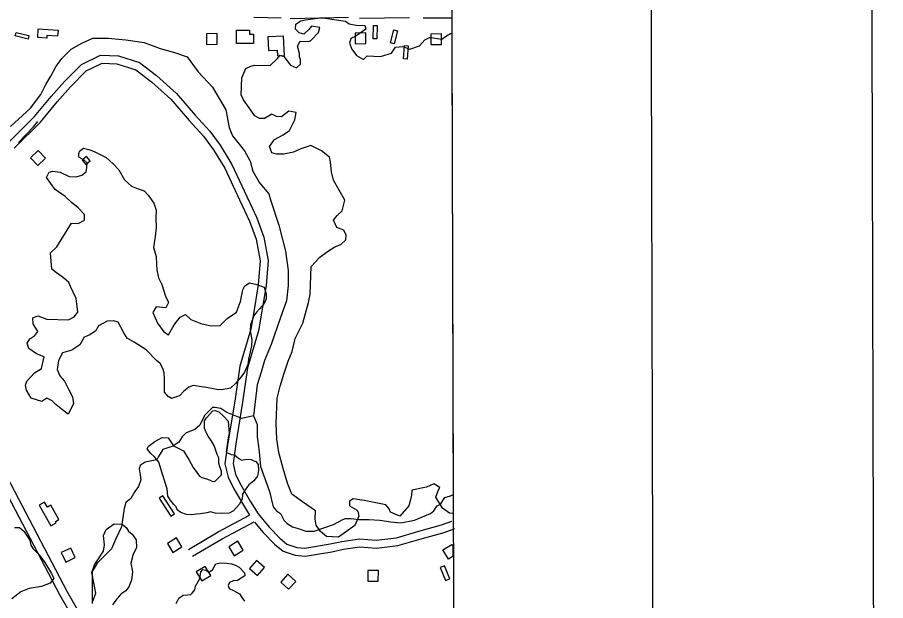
# Model space of a CAD drawing. Extents: x 3355677 to 3393573, y 612928 to 638357.
# Drawn here: x 3389713 to 3392990, y 630780 to 632983 of the extents above; entities that cross this region are included whole.
import ezdxf

# ---------------------------------------------------------------- set-up
doc = ezdxf.new("R2010")
doc.units = 0
for name, color, linetype in [('G-ANNO-NPLT', 7, 'Continuous'), ('V-ANNO-SYMB', 7, 'Continuous'), ('V-BLDG-OTLN', 7, 'Continuous'), ('V-GRID-FRAM', 7, 'Continuous'), ('V-ROAD-CNTR', 7, 'Continuous'), ('V-SITE-VEGE', 7, 'Continuous'), ('V-TOPO-SHOR', 7, 'Continuous')]:
    doc.layers.add(name, color=color, linetype=linetype)

msp = doc.modelspace()

# ---------------------------------------------------------------- linework, layer by layer
at = {"layer": 'G-ANNO-NPLT'}
msp.add_lwpolyline([(3356323.2, 613511.2), (3392989.8, 613607.2), (3392926.5, 637773.8), (3356260, 637677.8)], close=True, dxfattribs=at)
at = {"layer": 'V-ANNO-SYMB'}
msp.add_lwpolyline([(3359071.7, 614143.5), (3392154.8, 614230.1), (3392094.8, 637146.6), (3359011.7, 637060), (3359071.7, 614143.5)], dxfattribs=at)
at = {"layer": 'V-BLDG-OTLN'}
msp.add_line((3391356.2, 630987.8), (3391356.3, 630947.4), dxfattribs=at)
for points in [[(3391071.7, 632951.3), (3391070.4, 632901.3), (3391056.4, 632901.7), (3391057.7, 632951.7)], [(3389708.6, 632926), (3389757.2, 632914.4), (3389753.9, 632900.8), (3389705.3, 632912.4)], [(3389792.5, 632939.1), (3389867, 632934.1), (3389865.5, 632911.5), (3389824.8, 632914.2), (3389824.1, 632904), (3389790.3, 632906.3)], [(3390467.6, 632881.1), (3390467.1, 632921.1), (3390427.1, 632920.6), (3390427.6, 632880.6)], [(3390540, 632934.1), (3390589.7, 632934.1), (3390589.7, 632919.2), (3390604.6, 632919.2), (3390604.6, 632884.4), (3390540, 632884.4)], [(3391028.4, 632883.7), (3391027.9, 632923.7), (3390987.9, 632923.2), (3390988.4, 632883.2)], [(3391147.9, 632931.5), (3391135.1, 632883.1), (3391121.6, 632886.7), (3391134.3, 632935)], [(3391314.2, 632880.1), (3391313.7, 632920.1), (3391273.7, 632919.6), (3391274.2, 632879.6)], [(3390659.2, 632909.3), (3390661.7, 632857.1), (3390693.8, 632858.6), (3390694.8, 632837.2), (3390721.6, 632838.4), (3390718.1, 632912.1)], [(3391187.9, 632874.7), (3391184, 632824.9), (3391170, 632825.9), (3391173.9, 632875.8)], [(3389792.1, 632479.8), (3389763, 632452.4), (3389790.3, 632423.2), (3389819.5, 632450.6)], [(3389974.5, 632457.1), (3389958.1, 632442.8), (3389972.2, 632426.6), (3389988.6, 632441)], [(3389795.6, 631140.7), (3389839.5, 631062.2), (3389860.3, 631073.8), (3389857.2, 631079.2), (3389870.2, 631086.4), (3389839.6, 631141.1), (3389826.9, 631133.9), (3389816.5, 631152.4)], [(3390249.1, 631167.1), (3390293.1, 631099.7), (3390306.8, 631108.7), (3390262.8, 631176.1)], [(3390300.6, 630962.4), (3390334.6, 630983.4), (3390313.6, 631017.4), (3390279.6, 630996.4)], [(3390545, 631004.5), (3390510.9, 630983.6), (3390531.8, 630949.5), (3390565.9, 630970.4)], [(3389879, 630962.1), (3389895.8, 630925.8), (3389932.1, 630942.7), (3389915.2, 630978.9)], [(3390646.1, 630905.3), (3390616.4, 630932), (3390589.6, 630902.3), (3390619.4, 630875.6)], [(3390422.6, 630909.7), (3390388.5, 630888.8), (3390409.4, 630854.7), (3390443.5, 630875.6)], [(3391075.7, 630893.7), (3391035.7, 630894), (3391035.5, 630854), (3391075.5, 630853.7)], [(3391309, 630905.2), (3391328.7, 630855.9), (3391345.2, 630862.5), (3391325.5, 630911.8)], [(3390763.8, 630853.1), (3390734, 630879.9), (3390707.3, 630850.1), (3390737, 630823.4)]]:
    msp.add_lwpolyline(points, close=True, dxfattribs=at)
for points in [[(3391356.3, 630947.4), (3391339.8, 630937.4), (3391319.2, 630971.7), (3391353.5, 630992.3)], [(3391353.5, 630992.3), (3391356.2, 630987.8)]]:
    msp.add_lwpolyline(points, dxfattribs=at)
at = {"layer": 'V-GRID-FRAM'}
msp.add_lwpolyline([(3359767.9, 636495.9), (3391341.6, 636578.5), (3391397.2, 618394.8), (3359807.6, 618312.1), (3359767.9, 636495.9)], dxfattribs=at)
at = {"layer": 'V-ROAD-CNTR'}
for points in [[(3389680.2, 632509.8), (3389778.2, 632607.7), (3389841.1, 632683.7), (3389891.8, 632740.8), (3389955.9, 632804.9), (3390027.4, 632839.7), (3390094.5, 632837.5), (3390174.6, 632811.9), (3390239.1, 632762.6), (3390313.5, 632694.5), (3390384.5, 632613.5), (3390439.3, 632553.5), (3390478.2, 632499.7), (3390522.8, 632427.4), (3390579.4, 632306.1), (3390616.7, 632225.2), (3390643.7, 632153), (3390659.9, 632065.2), (3390652.3, 631969.7), (3390638.6, 631888), (3390623.4, 631798.8), (3390582.2, 631659.7), (3390563.1, 631529.4), (3390537.8, 631372), (3390527.3, 631298.5), (3390536.9, 631257), (3390557, 631217.2), (3390592, 631155.5), (3390621.6, 631107.7), (3390663.7, 631058), (3390704.3, 631015.9), (3390730.8, 630993.3), (3390767.6, 630981.4), (3390798.5, 630978.1), (3390893.9, 630994.3), (3390938.3, 631004.1), (3391004.5, 631013.1), (3391067.4, 631008.6), (3391143.5, 631017.9), (3391228.9, 631042.4), (3391314.2, 631066.3), (3391353.2, 631081)], [(3389701.4, 632488.5), (3389800.4, 632587.4), (3389863.8, 632664.2), (3389913.6, 632720.2), (3389973.6, 632780.1), (3390033.9, 632809.5), (3390089.4, 632807.7), (3390160.5, 632784.9), (3390219.8, 632739.6), (3390292.1, 632673.5), (3390362.2, 632593.5), (3390416, 632534.5), (3390453.2, 632483), (3390496.3, 632413.1), (3390552.1, 632293.4), (3390589, 632213.6), (3390614.7, 632144.9), (3390629.7, 632063.6), (3390622.5, 631973.4), (3390609, 631893), (3390594.1, 631805.6), (3390552.9, 631666.2), (3390533.5, 631533.9), (3390508.1, 631376.5), (3390496.8, 631297.2), (3390508.5, 631246.7), (3390530.5, 631203), (3390566.2, 631140.2), (3390589.3, 631102.9)], [(3389667.9, 631257.7), (3389674.5, 631246.4), (3389900.4, 630816), (3390147.7, 630381.6), (3390274.5, 630138.3), (3390330.7, 630039.6), (3390349.3, 629993.8), (3390379, 629909.5), (3390466.5, 629611.3), (3390549, 629305.3), (3390571, 629232.2)], [(3389642, 631242.6), (3389648.3, 631231.8), (3389874.1, 630801.6), (3390019.3, 630546.4)], [(3390359.3, 630973.6), (3390471.8, 631040.1), (3390589.3, 631102.9)], [(3390374.5, 630947.8), (3390486.6, 631013.9), (3390607.1, 631078.4)], [(3390608.8, 631076.4), (3390641.5, 631037.9), (3390683.7, 630994), (3390715.9, 630966.6), (3390761.4, 630951.9), (3390799.5, 630947.9), (3390899.6, 630964.8), (3390943.5, 630974.6), (3391005.5, 630982.9), (3391068.2, 630978.5), (3391149.4, 630988.4), (3391237.1, 631013.5), (3391323.6, 631037.7), (3391363.8, 631052.9)]]:
    msp.add_lwpolyline(points, dxfattribs=at)
at = {"layer": 'V-SITE-VEGE'}
for p, q in [((3390801.3, 632973.4), (3390856.3, 632980.5)), ((3390856.3, 632980.5), (3390874.6, 632979.8)), ((3390874.6, 632979.8), (3390951.8, 632967.9)), ((3390763.5, 632938.3), (3390764.1, 632956.5)), ((3390764.1, 632956.5), (3390782.9, 632969.5)), ((3390782.9, 632969.5), (3390801.3, 632973.4)), ((3390823.2, 632949.8), (3390813.6, 632936.5)), ((3390855, 632944.1), (3390823.2, 632949.8)), ((3390951.8, 632967.9), (3390965.1, 632958.3)), ((3390965.1, 632958.3), (3390992.3, 632952.7)), ((3390992.3, 632952.7), (3391024.2, 632951.5)), ((3391024.2, 632951.5), (3391028.3, 632937.7)), ((3390776.6, 632924.1), (3390763.5, 632938.3)), ((3390794.7, 632918.9), (3390776.6, 632924.1)), ((3390813.6, 632936.5), (3390794.7, 632918.9)), ((3390821.2, 632895.1), (3390849.8, 632926)), ((3390849.8, 632926), (3390855, 632944.1)), ((3391028.3, 632937.7), (3390990.8, 632911.7)), ((3391333.3, 632912.7), (3391347.4, 632921.4)), ((3391347.4, 632921.4), (3391352.8, 632923.4)), ((3391352.8, 632923.4), (3391358.3, 631109.6)), ((3390770.2, 632874.2), (3390780, 632892.1)), ((3390780, 632892.1), (3390811.9, 632890.9)), ((3390811.9, 632890.9), (3390821.2, 632895.1)), ((3390972.2, 632903.2), (3390967, 632885.2)), ((3390967, 632885.2), (3390975.3, 632862.1)), ((3390990.8, 632911.7), (3390972.2, 632903.2)), ((3391231.5, 632875.4), (3391250.6, 632897.5)), ((3391250.6, 632897.5), (3391269.2, 632906)), ((3391269.2, 632906), (3391282.8, 632905.5)), ((3391282.8, 632905.5), (3391314.6, 632899.7)), ((3391314.6, 632899.7), (3391333.3, 632912.7)), ((3390778.3, 632846.5), (3390770.2, 632874.2)), ((3390975.3, 632862.1), (3390992.7, 632838.6)), ((3391125.4, 632847.4), (3391140, 632869.7)), ((3391140, 632869.7), (3391167.5, 632873.2)), ((3391167.5, 632873.2), (3391194.5, 632863.1)), ((3391194.5, 632863.1), (3391231.5, 632875.4)), ((3390667, 632800.4), (3390695.4, 632826.8)), ((3390695.4, 632826.8), (3390705, 632840.1)), ((3390705, 632840.1), (3390718.5, 632835)), ((3390718.5, 632835), (3390744.7, 632802.1)), ((3390777.8, 632832.9), (3390778.3, 632846.5)), ((3390782.1, 632823.6), (3390777.8, 632832.9)), ((3390781.4, 632805.3), (3390782.1, 632823.6)), ((3390992.7, 632838.6), (3391019.5, 632823.9)), ((3391019.5, 632823.9), (3391033.7, 632837.1)), ((3391033.7, 632837.1), (3391083.9, 632835.3)), ((3391083.9, 632835.3), (3391125.4, 632847.4)), ((3390560.3, 632754.2), (3390575.3, 632790.1)), ((3390575.3, 632790.1), (3390593.9, 632798.6)), ((3390593.9, 632798.6), (3390607.8, 632802.6)), ((3390607.8, 632802.6), (3390667, 632800.4)), ((3390744.7, 632802.1), (3390767.2, 632792.2)), ((3390767.2, 632792.2), (3390781.4, 632805.3)), ((3390558, 632690.4), (3390560.3, 632754.2)), ((3390566.4, 632671.8), (3390558, 632690.4)), ((3390609.8, 632610.9), (3390566.4, 632671.8)), ((3390738.4, 632629), (3390710.1, 632607.2)), ((3390765.5, 632623.4), (3390738.4, 632629)), ((3390760, 632596.2), (3390765.5, 632623.4)), ((3390627.7, 632601.1), (3390609.8, 632610.9)), ((3390646, 632600.5), (3390627.7, 632601.1)), ((3390674, 632617.7), (3390646, 632600.5)), ((3390691.9, 632607.9), (3390674, 632617.7)), ((3390710.1, 632607.2), (3390691.9, 632607.9)), ((3390740.2, 632555.9), (3390760, 632596.2)), ((3390716.7, 632538.5), (3390740.2, 632555.9)), ((3390664.9, 632494.8), (3390684.2, 632521.5)), ((3390684.2, 632521.5), (3390716.7, 632538.5)), ((3390673.2, 632471.7), (3390664.9, 632494.8)), ((3390820.3, 632498.2), (3390783.3, 632485.9)), ((3390860.7, 632478.5), (3390820.3, 632498.2)), ((3390691.3, 632466.5), (3390673.2, 632471.7)), ((3390718.6, 632465.5), (3390691.3, 632466.5)), ((3390755.4, 632473.2), (3390718.6, 632465.5)), ((3390783.3, 632485.9), (3390755.4, 632473.2)), ((3390891.7, 632454.5), (3390860.7, 632478.5)), ((3390895.6, 632436.1), (3390891.7, 632454.5)), ((3390898.9, 632399.5), (3390895.6, 632436.1)), ((3390906.8, 632367.3), (3390898.9, 632399.5)), ((3390949.7, 632292.7), (3390906.8, 632367.3)), ((3390939.1, 632252), (3390949.7, 632292.7)), ((3390905.8, 632216.7), (3390920.2, 632234.5)), ((3390920.2, 632234.5), (3390939.1, 632252)), ((3390918.5, 632188.9), (3390905.8, 632216.7)), ((3390945.5, 632178.8), (3390918.5, 632188.9)), ((3390954, 632160.2), (3390945.5, 632178.8)), ((3390953.3, 632142), (3390954, 632160.2)), ((3390934.4, 632124.4), (3390953.3, 632142)), ((3390855, 632077.2), (3390883.2, 632098.9)), ((3390883.2, 632098.9), (3390911.2, 632116.2)), ((3390911.2, 632116.2), (3390934.4, 632124.4)), ((3390821.7, 632041.9), (3390855, 632077.2)), ((3390817.9, 631937.1), (3390821.7, 632041.9)), ((3390812.1, 631905.4), (3390817.9, 631937.1)), ((3390791, 631828.6), (3390812.1, 631905.4)), ((3390761.5, 631770.3), (3390791, 631828.6)), ((3390750.5, 631720.6), (3390761.5, 631770.3)), ((3390735.5, 631684.6), (3390750.5, 631720.6)), ((3390720.1, 631639.6), (3390735.5, 631684.6)), ((3390704.6, 631589.9), (3390720.1, 631639.6)), ((3390693.8, 631544.7), (3390704.6, 631589.9)), ((3390690.3, 631449), (3390693.8, 631544.7)), ((3390692.6, 631389.6), (3390690.3, 631449)), ((3390699.9, 631339.2), (3390692.6, 631389.6)), ((3390716, 631279.3), (3390699.9, 631339.2)), ((3390732.2, 631223.9), (3390716, 631279.3)), ((3390748.9, 631182.2), (3390732.2, 631223.9)), ((3391284.7, 631221.8), (3391256.8, 631209.1)), ((3391307, 631207.3), (3391284.7, 631221.8)), ((3390789, 631153.4), (3390748.9, 631182.2)), ((3391200.9, 631179.2), (3391195.5, 631156.6)), ((3391201.6, 631197.5), (3391200.9, 631179.2)), ((3391256.8, 631209.1), (3391201.6, 631197.5)), ((3391292, 631171.3), (3391302.1, 631198.3)), ((3391302.1, 631198.3), (3391307, 631207.3)), ((3390838, 631119.6), (3390789, 631153.4)), ((3390967.2, 631155.9), (3390966.5, 631137.7)), ((3390981.2, 631164.5), (3390967.2, 631155.9)), ((3391022.1, 631158.5), (3390981.2, 631164.5)), ((3391053.8, 631152.7), (3391022.1, 631158.5)), ((3391103.6, 631141.8), (3391053.8, 631152.7)), ((3391195.5, 631156.6), (3391190.3, 631138.6)), ((3391317.8, 631129.3), (3391292, 631171.3)), ((3390836.8, 631087.7), (3390838, 631119.6)), ((3390966.5, 631137.7), (3390993.4, 631123)), ((3390993.4, 631123), (3390997.7, 631118.3)), ((3390997.7, 631118.3), (3391001.6, 631099.9)), ((3391116.8, 631127.6), (3391103.6, 631141.8)), ((3391120.9, 631113.8), (3391116.8, 631127.6)), ((3391156.9, 631098.7), (3391120.9, 631113.8)), ((3391190.3, 631138.6), (3391156.9, 631098.7)), ((3391344.5, 631110.1), (3391317.8, 631129.3)), ((3390840.5, 631064.8), (3390836.8, 631087.7)), ((3391001.6, 631099.9), (3390986.6, 631064)), ((3391358.3, 631109.6), (3391344.5, 631110.1)), ((3390857.9, 631041.3), (3390840.5, 631064.8)), ((3390986.6, 631064), (3390925.6, 631020.6)), ((3390880, 631022.3), (3390857.9, 631041.3)), ((3390925.6, 631020.6), (3390880, 631022.3))]:
    msp.add_line(p, q, dxfattribs=at)
for points in [[(3389824.6, 631843.7), (3389906.7, 631840.7), (3389927.6, 631851.3), (3389942, 631869), (3389934.8, 631921.7), (3389924.3, 631945), (3389913.6, 631965.9), (3389907.4, 631982.1), (3389887.4, 631998.8), (3389860.7, 632018), (3389843, 632032.4), (3389838.4, 632094.1), (3389862.1, 632116.1), (3389917.9, 632205.3), (3389942.9, 632204.3), (3389966.3, 632217.2), (3389967, 632237.7), (3389942.9, 632263.7), (3389916.2, 632285.2), (3389894.2, 632306.5), (3389856.4, 632333), (3389823.8, 632377.6), (3389833.6, 632397.7), (3389847.5, 632401.8), (3389874.8, 632398.5), (3389908.4, 632381.3), (3389935.7, 632380.3), (3389956.5, 632386.3), (3389973, 632399.4), (3389975.8, 632415.3), (3389976.5, 632433.5), (3389965.5, 632443), (3389945.3, 632455.2), (3389945.8, 632466.6), (3389948.5, 632477.9), (3389962.6, 632488.8), (3389982.9, 632483.5), (3390003.2, 632475.9), (3390048, 632453.7), (3390074.6, 632429.9), (3390096.5, 632406.3), (3390118, 632369), (3390144.5, 632345.2), (3390169.3, 632335.2), (3390191.8, 632327.5), (3390207.2, 632310.9), (3390228.9, 632280.5), (3390237.1, 632255.1), (3390236, 632225.5), (3390236.9, 632188.9), (3390233.4, 632154.8), (3390227.3, 632114), (3390237.5, 632079.4), (3390238.6, 632049.7), (3390240.2, 632029.1), (3390245.9, 631999.2), (3390258.7, 631973.7), (3390273, 631929.8)], [(3390273, 631929.8), (3390283.6, 631906.6), (3390273.7, 631886.4), (3390237.3, 631890.1), (3390225.1, 631867.7), (3390241.9, 631828.3), (3390265.8, 631795.5), (3390283.6, 631783.4), (3390305.6, 631821.4), (3390327.2, 631850.2), (3390348.1, 631860.9), (3390368, 631841.9), (3390406.2, 631826.8), (3390444.8, 631818.5), (3390479, 631819.6), (3390505.1, 631846), (3390540.3, 631869.8), (3390555.4, 631910.3), (3390563.9, 631953.3), (3390571.3, 631969), (3390590, 631979.7), (3390617.2, 631974.2), (3390644.2, 631964), (3390652.4, 631938.6), (3390651.7, 631920.4), (3390644.2, 631902.4), (3390627.5, 631882.5), (3390615.6, 631869.3), (3390606, 631855.9), (3390593.3, 631822.2), (3390592.5, 631799.4), (3390594.2, 631785.6), (3390598, 631765), (3390597.2, 631742.2), (3390591.8, 631719.6), (3390586.2, 631692.4), (3390583.2, 631672), (3390570.7, 631642.8), (3390558.6, 631625), (3390537.2, 631600.7), (3390518.3, 631583.1), (3390490.7, 631577.3), (3390472.3, 631575.7), (3390420.2, 631586.7), (3390408.8, 631587.2), (3390377.1, 631592.9), (3390360.9, 631586.7), (3390342, 631571.4), (3390325.4, 631553.7), (3390295.3, 631543.4), (3390281.9, 631550.8), (3390268.8, 631567.2), (3390268.4, 631617.4), (3390266.9, 631640.3), (3390263, 631656.4), (3390252.2, 631675.1), (3390239, 631687), (3390199.4, 631727.2), (3390154.8, 631756.2), (3390127.9, 631770.9), (3390115, 631791.9), (3390093.6, 631831.5), (3390077.8, 631836.6), (3390052.6, 631835.3), (3390020, 631818.2), (3390007.9, 631798.1), (3389984.5, 631783), (3389965.9, 631774.6), (3389948.9, 631745.6), (3389918.5, 631726.2), (3389883.8, 631716), (3389869.1, 631686.9), (3389863.2, 631652.9), (3389873.8, 631629.7), (3389891.3, 631608.5), (3389906.2, 631578.3), (3389921.1, 631550.4), (3389924.7, 631522.9), (3389905, 631484.8), (3389878.3, 631504.1), (3389858.4, 631520.8), (3389845.2, 631534.9), (3389825, 631544.8), (3389806.3, 631531.8), (3389765.6, 631544.7), (3389748.5, 631575), (3389744.6, 631593.4), (3389749.8, 631609.2), (3389778.3, 631640.1), (3389804, 631657.4), (3389814.8, 631700.3), (3389785.5, 631712.8), (3389756.6, 631732.1), (3389750.5, 631752.9), (3389760.2, 631768.5), (3389778.9, 631781.5), (3389790.9, 631797), (3389773.7, 631825), (3389772.3, 631847.9), (3389790.8, 631856.3), (3389824.6, 631843.7)], [(3389703.1, 631056.5), (3389721.4, 631055.9), (3389739.1, 631041.5), (3389747.7, 631027.5), (3389760.7, 631008.8), (3389764.6, 630990.4), (3389773.2, 630976.4), (3389795.2, 630952.8), (3389817, 630924.6), (3389842.8, 630882.6), (3389851.3, 630864), (3389836.9, 630846.3), (3389804.5, 630833.8), (3389758.6, 630826.4), (3389726.1, 630813.9), (3389693.2, 630787.7)], [(3389997.7, 630778.8), (3390010.2, 630808), (3389994.8, 630886.1), (3390005, 630915.4), (3390014.7, 630931), (3390038.9, 630966.6), (3390042.1, 630991.6), (3390038.8, 631025.9), (3390048.7, 631048.4), (3390079.2, 631070), (3390108.9, 631069), (3390124.4, 631057), (3390133, 631043), (3390146.3, 631031.1), (3390161.5, 631010), (3390162.7, 630980.3), (3390150.4, 630955.6), (3390142.2, 630921.7), (3390147.9, 630889.6), (3390144.5, 630857.8), (3390134.4, 630833), (3390122.4, 630817.5), (3390103.7, 630804.5), (3390084.6, 630782.4), (3390072.5, 630764.6)], [(3390312.4, 630769.4), (3390322.3, 630789.6), (3390338.7, 630800.4), (3390357, 630802), (3390368.5, 630803.9), (3390373.2, 630808.3), (3390382.9, 630821.6), (3390385.7, 630835.2), (3390400.3, 630862), (3390403, 630871), (3390405.9, 630889.2), (3390413.1, 630898), (3390424.4, 630895.3), (3390435.6, 630888.1), (3390449.6, 630896.7), (3390461.8, 630919.1), (3390480.2, 630922.9), (3390503, 630922.1), (3390521.2, 630919.2), (3390537, 630914), (3390550.4, 630906.7), (3390570.2, 630885.4), (3390572, 630873.9), (3390544, 630856.7), (3390528, 630855), (3390514, 630848.7), (3390509, 630837.5), (3390513.2, 630825.9), (3390528.9, 630818.5), (3390551.3, 630806.3), (3390559.9, 630792.2), (3390570.8, 630778.2)]]:
    msp.add_lwpolyline(points, dxfattribs=at)
msp.add_lwpolyline([(3390259.8, 631261.9), (3390247.7, 631303.4), (3390239, 631315.1), (3390230.2, 631324.6), (3390216.9, 631336.4), (3390203.8, 631352.9), (3390208.8, 631364.1), (3390232.3, 631381.5), (3390260.2, 631396.4), (3390283, 631395.6), (3390302.5, 631365.2), (3390318.2, 631357.8), (3390340.5, 631345.6), (3390362.1, 631310.6), (3390377, 631282.6), (3390390.1, 631263.9), (3390400.9, 631249.8), (3390409.9, 631244.9), (3390423.5, 631242.1), (3390441.5, 631234.6), (3390450.4, 631229.7), (3390459.6, 631231.7), (3390473.8, 631244.8), (3390483.4, 631255.9), (3390483.9, 631269.6), (3390477.6, 631285.8), (3390473.6, 631299.6), (3390474.3, 631320.1), (3390467.9, 631331.8), (3390455.5, 631366.4), (3390444.8, 631385.1), (3390433.9, 631401.4), (3390425.3, 631415.5), (3390419.1, 631431.7), (3390420.1, 631459), (3390427.3, 631470.1), (3390451.1, 631496.6), (3390460.4, 631498.6), (3390473.9, 631493.5), (3390491.5, 631476.9), (3390509.1, 631458), (3390512.6, 631412), (3390508.4, 631394.9), (3390502, 631341.5), (3390520.1, 631331.9), (3390531.9, 631330.8), (3390540.7, 631324.5), (3390549.6, 631317.3), (3390560.7, 631310.1), (3390576.8, 631314.1), (3390595.1, 631313.4), (3390606.3, 631308.4), (3390613.1, 631305.9), (3390621.8, 631294.1), (3390623.3, 631273.6), (3390620.2, 631250.9), (3390605.8, 631233.1), (3390587, 631217.9), (3390575, 631202.3), (3390562.9, 631182.2), (3390562.2, 631164), (3390550, 631143.9), (3390528.6, 631119.6), (3390512.3, 631111.1), (3390484.8, 631109.8), (3390459.8, 631110.8), (3390441.7, 631116), (3390427.8, 631111.9), (3390404.9, 631108.2), (3390391.1, 631106.5), (3390370.5, 631104.9), (3390352.2, 631105.6), (3390329.7, 631113.3), (3390316.4, 631122.9), (3390312.2, 631134.5), (3390303.4, 631143.9), (3390290.3, 631160.4), (3390281.7, 631174.4), (3390278.2, 631201.9)], close=True, dxfattribs=at)
at = {"layer": 'V-TOPO-SHOR'}
for p, q in [((3390708.4, 632979.4), (3390605.8, 632981.7)), ((3390963, 632982.6), (3390743.5, 632976.8)), ((3391192.9, 632980.6), (3391004.6, 632978.8)), ((3391244.9, 632980.8), (3391352.7, 632981))]:
    msp.add_line(p, q, dxfattribs=at)
for points in [[(3389687.2, 632570.2), (3389763.5, 632640.1), (3389801.6, 632690.9), (3389820.6, 632729), (3389839.7, 632760.8), (3389858.7, 632795.7), (3389881, 632827.5), (3389915.9, 632862.4), (3389957.2, 632884.6), (3389998.5, 632903.7), (3390055.6, 632903.7), (3390122.3, 632897.4), (3390192.2, 632887.8), (3390252.6, 632865.6), (3390306.6, 632849.7), (3390354.2, 632833.8), (3390395.5, 632776.7), (3390449.5, 632719.5), (3390500.3, 632633.7), (3390513, 632567.1), (3390525.7, 632535.3), (3390570.2, 632478.1), (3390592.4, 632440), (3390601.9, 632401.9), (3390627.3, 632357.4), (3390662.3, 632316.2), (3390668.6, 632293.9), (3390700.4, 632198.6), (3390725.8, 632100.2), (3390735.3, 632027.1), (3390735.3, 631970), (3390729, 631912.8), (3390706.7, 631849.3), (3390671.8, 631747.7), (3390646.4, 631687.3), (3390633.7, 631642.8), (3390617.8, 631595.2), (3390605.1, 631477.7), (3390617.8, 631445.9), (3390617.8, 631398.3), (3390624.1, 631353.8), (3390630.5, 631287.1), (3390665.4, 631191.9), (3390678.1, 631134.7), (3390690.8, 631118.8), (3390706.7, 631109.3), (3390719.4, 631083.9), (3390732.1, 631071.2), (3390751.2, 631058.5), (3390773.4, 631052.1), (3390802, 631042.6), (3390833.8, 631042.6), (3390906.8, 631068), (3390941.7, 631087), (3390951.3, 631090.2), (3390973.5, 631090.2), (3391002.1, 631087), (3391040.2, 631087), (3391081.5, 631083.9), (3391122.8, 631077.5), (3391160.9, 631074.3), (3391211.7, 631083.9), (3391272, 631109.3), (3391284.7, 631118.8), (3391297.5, 631137.9), (3391310.2, 631144.2), (3391326, 631169.6), (3391348.3, 631176), (3391361, 631182.3)], [(3389718.2, 632510.4), (3389773.8, 632569.6), (3389790.2, 632589.3)], [(3390605.1, 631477.7), (3390560.6, 631468.2), (3390503.5, 631490.4), (3390481.2, 631506.3), (3390459, 631509.5), (3390449.5, 631509.5), (3390420.9, 631480.9), (3390411.4, 631461.8), (3390401.8, 631442.8), (3390382.8, 631426.9), (3390351, 631414.2), (3390335.1, 631398.3), (3390322.4, 631379.2), (3390300.2, 631363.4), (3390262.1, 631350.7), (3390246.2, 631325.2), (3390239.9, 631312.5), (3390195.4, 631303), (3390176.3, 631290.3), (3390173.2, 631277.6), (3390176.3, 631255.4), (3390179.5, 631236.3), (3390170, 631210.9), (3390157.3, 631191.9), (3390141.4, 631166.4), (3390122.3, 631150.6), (3390116, 631128.3), (3390106.5, 631058.5), (3390084.2, 631010.8), (3390068.4, 630975.9), (3390046.1, 630953.7), (3390014.4, 630921.9), (3389995.3, 630890.1), (3389995.3, 630855.2), (3389995.3, 630794.9), (3389995.3, 630769.5)]]:
    msp.add_lwpolyline(points, dxfattribs=at)

doc.saveas('drawing.dxf')
